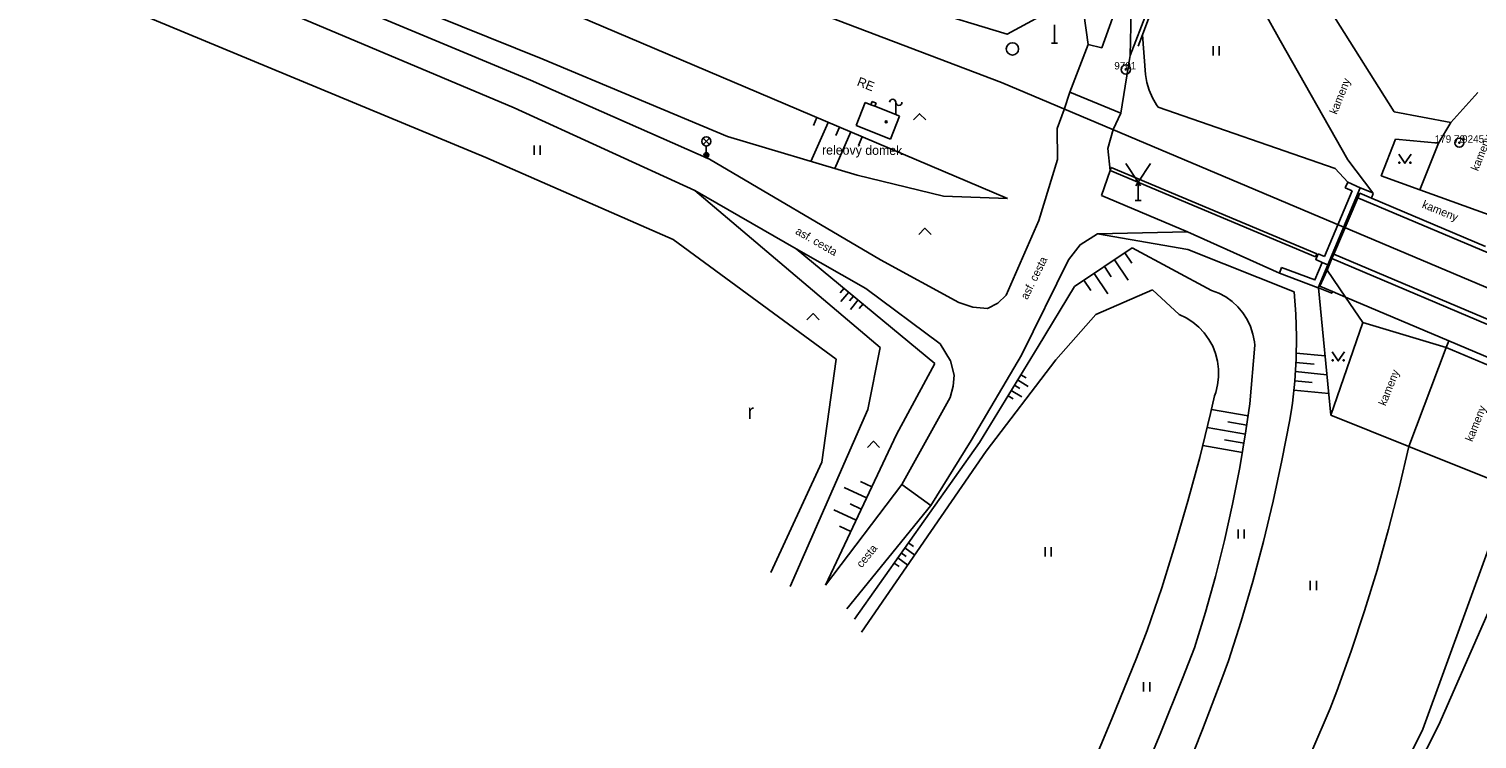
# Model space of a CAD drawing. Extents: x -539515 to -538098, y -1182060 to -1180157.
# Drawn here: x -538673.3 to -538555.7, y -1180779.8 to -1180722.1 of the extents above; entities that cross this region are included whole.
import ezdxf

# ---------------------------------------------------------------- set-up
doc = ezdxf.new("R2010")
doc.units = 0
for name, color, linetype in [('Vrstva 1', 7, 'Continuous'), ('Vrstva 13', 7, 'Continuous'), ('Vrstva 16', 7, 'Continuous'), ('Vrstva 21', 7, 'Continuous'), ('Vrstva 22', 7, 'Continuous'), ('Vrstva 23', 7, 'Continuous'), ('Vrstva 24', 7, 'Continuous'), ('Vrstva 27', 7, 'Continuous'), ('Vrstva 29', 7, 'Continuous'), ('Vrstva 33', 7, 'Continuous'), ('Vrstva 34', 7, 'Continuous'), ('Vrstva 36', 7, 'Continuous'), ('Vrstva 39', 7, 'Continuous'), ('Vrstva 40', 7, 'Continuous'), ('Vrstva 41', 7, 'Continuous'), ('Vrstva 68', 7, 'Continuous'), ('Vrstva 88', 7, 'Continuous')]:
    doc.layers.add(name, color=color, linetype=linetype)

msp = doc.modelspace()

# ---------------------------------------------------------------- linework, layer by layer
at = {"layer": 'Vrstva 1'}
for points in [[(-538605.393, -1180728.118), (-538606.13, -1180729.977)], [(-538604.928, -1180728.303), (-538605.393, -1180728.118)], [(-538604.621, -1180728.424), (-538604.928, -1180728.303)], [(-538602.913, -1180729.101), (-538604.621, -1180728.424)], [(-538603.341, -1180731.082), (-538602.604, -1180729.223)], [(-538602.604, -1180729.223), (-538602.913, -1180729.101)], [(-538606.13, -1180729.977), (-538603.341, -1180731.082)]]:
    msp.add_lwpolyline(points, dxfattribs=at)
at = {"layer": 'Vrstva 13'}
for p, q in [((-538577.19, -1180713.21), (-538571.69, -1180723.09)), ((-538583.69, -1180716.74), (-538583.88, -1180724.29)), ((-538583.88, -1180724.29), (-538581.3, -1180717.61)), ((-538562.43, -1180728.88), (-538567.27, -1180721.2)), ((-538582.63, -1180725.83), (-538582.87, -1180722.62)), ((-538587.3, -1180723.41), (-538588.777, -1180727.272)), ((-538571.69, -1180723.09), (-538566.2, -1180732.77)), ((-538589.241, -1180728.688), (-538588.777, -1180727.272)), ((-538567.22, -1180733.47), (-538581.599, -1180728.486)), ((-538557.84, -1180729.74), (-538562.43, -1180728.88)), ((-538618.03, -1180732.72), (-538604.15, -1180740.88)), ((-538591.29, -1180737.71), (-538589.79, -1180732.74)), ((-538566.2, -1180732.77), (-538564.179, -1180735.448)), ((-538586.2, -1180735.66), (-538585.51, -1180733.63)), ((-538566.21, -1180734.58), (-538567.22, -1180733.47)), ((-538619.23, -1180735.25), (-538610.99, -1180739.99)), ((-538565.224, -1180735.482), (-538564.27, -1180735.886)), ((-538554.12, -1180737.46), (-538560.34, -1180735.21)), ((-538579.21, -1180738.61), (-538586.2, -1180735.66)), ((-538593.94, -1180743.77), (-538591.29, -1180737.71)), ((-538586.54, -1180738.78), (-538579.21, -1180738.61)), ((-538571.75, -1180741.97), (-538579.21, -1180738.61)), ((-538610.99, -1180739.99), (-538605.34, -1180743.22)), ((-538604.15, -1180740.88), (-538597.79, -1180744.35)), ((-538592.7, -1180748.62), (-538588.88, -1180740.88)), ((-538566.38, -1180743.922), (-538567.881, -1180741.722)), ((-538605.34, -1180743.22), (-538599.31, -1180747.72)), ((-538566.38, -1180743.922), (-538558.006, -1180747.475)), ((-538564.97, -1180745.99), (-538566.38, -1180743.922)), ((-538567.58, -1180753.51), (-538564.97, -1180745.99)), ((-538564.97, -1180745.99), (-538558.21, -1180748)), ((-538558.21, -1180748), (-538552.78, -1180750.29)), ((-538552.574, -1180749.78), (-538558.006, -1180747.475)), ((-538596.78, -1180755.55), (-538592.7, -1180748.62)), ((-538598.49, -1180752.06), (-538602.42, -1180759.14)), ((-538567.58, -1180753.51), (-538561.255, -1180756.043)), ((-538600.07, -1180760.83), (-538596.78, -1180755.55)), ((-538561.255, -1180756.043), (-538552.97, -1180759.36)), ((-538602.42, -1180759.14), (-538608.63, -1180767.31)), ((-538602.42, -1180759.14), (-538600.07, -1180760.83)), ((-538606.88, -1180769.23), (-538600.07, -1180760.83))]:
    msp.add_line(p, q, dxfattribs=at)
for points in [[(-538618.03, -1180732.72), (-538632.59, -1180726.3), (-538650.17, -1180718.95), (-538667.85, -1180711.32), (-538685.24, -1180703.98), (-538692.93, -1180700.35), (-538696.07, -1180698.62), (-538698.46, -1180697.45), (-538701.95, -1180696.17), (-538707.02, -1180694.52), (-538717.48, -1180690.7), (-538731.87, -1180684.77), (-538746.8, -1180678.65)], [(-538619.23, -1180735.25), (-538633.9, -1180728.56), (-538651.45, -1180721.15), (-538669.13, -1180713.67), (-538686.42, -1180706.32), (-538695.3, -1180702.11), (-538696.99, -1180701.41), (-538698.11, -1180701.16)], [(-538584.644, -1180728.973), (-538584.04, -1180725.28), (-538583.88, -1180724.29)], [(-538582.63, -1180725.83), (-538582.519, -1180726.483), (-538582.331, -1180727.118), (-538582.067, -1180727.725), (-538581.732, -1180728.297), (-538581.599, -1180728.486)], [(-538585.246, -1180730.309), (-538584.644, -1180728.973), (-538588.777, -1180727.272)], [(-538558.83, -1180731.41), (-538557.84, -1180729.74), (-538555.63, -1180727.31)], [(-538589.79, -1180732.74), (-538589.8, -1180730.24), (-538589.241, -1180728.688)], [(-538585.246, -1180730.309), (-538585.7, -1180731.86), (-538585.51, -1180733.63)], [(-538562.32, -1180731.1), (-538563.49, -1180734.06), (-538560.34, -1180735.21)], [(-538560.34, -1180735.21), (-538558.83, -1180731.41), (-538562.32, -1180731.1)], [(-538567.881, -1180741.722), (-538567.486, -1180740.794), (-538567.33, -1180740.426), (-538565.38, -1180735.85), (-538565.224, -1180735.482)], [(-538588.88, -1180740.88), (-538587.942, -1180739.665), (-538586.54, -1180738.78)], [(-538597.79, -1180744.35), (-538596.642, -1180744.744), (-538595.46, -1180744.83), (-538594.616, -1180744.402), (-538593.94, -1180743.77)], [(-538568.46, -1180743.04), (-538567.454, -1180743.467), (-538566.38, -1180743.922)], [(-538599.31, -1180747.72), (-538598.467, -1180749.082), (-538598.17, -1180750.26), (-538598.239, -1180751.136), (-538598.49, -1180752.06)]]:
    msp.add_lwpolyline(points, dxfattribs=at)
at = {"layer": 'Vrstva 16'}
for p, q in [((-538590.022, -1180723.298), (-538590.022, -1180721.798)), ((-538590.272, -1180723.298), (-538589.772, -1180723.298)), ((-538583.233, -1180736.073), (-538583.233, -1180734.573)), ((-538583.483, -1180736.073), (-538582.983, -1180736.073))]:
    msp.add_line(p, q, dxfattribs=at)
for points in [[(-538584.233, -1180733.073), (-538583.233, -1180734.573), (-538582.233, -1180733.073)], [(-538583.426, -1180734.878), (-538583.233, -1180734.573), (-538583.04, -1180734.878)]]:
    msp.add_lwpolyline(points, dxfattribs=at)
at = {"layer": 'Vrstva 21'}
for centre, radius in [((-538584.23, -1180725.43), 0.375), ((-538584.23, -1180725.43), 0.05), ((-538557.14, -1180731.38), 0.375), ((-538557.14, -1180731.38), 0.05)]:
    msp.add_circle(centre, radius, dxfattribs=at)
at = {"layer": 'Vrstva 23'}
for p, q in [((-538607.75, -1180748.96), (-538620.99, -1180739.25)), ((-538608.91, -1180757.33), (-538607.75, -1180748.96)), ((-538613.06, -1180766.28), (-538608.91, -1180757.33))]:
    msp.add_line(p, q, dxfattribs=at)
msp.add_lwpolyline([(-538620.99, -1180739.25), (-538636.2, -1180732.57), (-538671.23, -1180718.02), (-538704.27, -1180704.8), (-538715.15, -1180700.77), (-538731.12, -1180694.58), (-538732, -1180689.93), (-538733.93, -1180688.78), (-538748.85, -1180682.72)], dxfattribs=at)
at = {"layer": 'Vrstva 24'}
for p, q in [((-538604.928, -1180728.303), (-538604.825, -1180728.043)), ((-538604.825, -1180728.043), (-538604.518, -1180728.164)), ((-538604.518, -1180728.164), (-538604.621, -1180728.424)), ((-538602.913, -1180729.101), (-538602.913, -1180728.101))]:
    msp.add_line(p, q, dxfattribs=at)
for centre, start, end in [((-538603.163, -1180728.101), 0, 180), ((-538602.663, -1180728.101), 180, 0)]:
    msp.add_arc(centre, 0.25, start, end, dxfattribs=at)
at = {"layer": 'Vrstva 27'}
for p, q in [((-538609.314, -1180729.336), (-538609.603, -1180729.986)), ((-538608.394, -1180729.727), (-538609.806, -1180732.903)), ((-538606.551, -1180730.509), (-538607.873, -1180733.479)), ((-538607.473, -1180730.118), (-538607.776, -1180730.799)), ((-538605.631, -1180730.899), (-538605.948, -1180731.612)), ((-538585.972, -1180741.441), (-538585.416, -1180742.273)), ((-538585.14, -1180740.885), (-538584.029, -1180742.548)), ((-538584.309, -1180740.33), (-538583.753, -1180741.161)), ((-538587.635, -1180742.552), (-538587.079, -1180743.384)), ((-538586.804, -1180741.997), (-538585.692, -1180743.66)), ((-538607.115, -1180743.194), (-538607.433, -1180743.579)), ((-538606.729, -1180743.512), (-538607.367, -1180744.283)), ((-538606.344, -1180743.831), (-538606.663, -1180744.216)), ((-538605.959, -1180744.15), (-538606.596, -1180744.92)), ((-538605.573, -1180744.468), (-538605.892, -1180744.854)), ((-538568.05, -1180748.697), (-538570.388, -1180748.465)), ((-538568.934, -1180749.363), (-538570.414, -1180749.216)), ((-538593.014, -1180750.643), (-538592.161, -1180751.165)), ((-538592.753, -1180750.217), (-538592.327, -1180750.478)), ((-538569.082, -1180750.856), (-538570.508, -1180750.714)), ((-538567.901, -1180750.219), (-538570.455, -1180749.966)), ((-538593.797, -1180751.923), (-538593.37, -1180752.184)), ((-538593.536, -1180751.497), (-538592.683, -1180752.018)), ((-538593.275, -1180751.07), (-538592.848, -1180751.331)), ((-538567.753, -1180751.741), (-538570.576, -1180751.461)), ((-538577.276, -1180753.052), (-538574.288, -1180753.564)), ((-538575.958, -1180754.038), (-538574.397, -1180754.306)), ((-538577.622, -1180754.514), (-538574.512, -1180755.047)), ((-538576.211, -1180755.517), (-538574.631, -1180755.787)), ((-538577.982, -1180755.974), (-538574.755, -1180756.527)), ((-538604.861, -1180759.321), (-538605.765, -1180758.895)), ((-538605.287, -1180760.226), (-538607.096, -1180759.372)), ((-538606.141, -1180762.034), (-538607.949, -1180761.181)), ((-538605.714, -1180761.13), (-538606.618, -1180760.703)), ((-538606.567, -1180762.939), (-538607.472, -1180762.512)), ((-538602.467, -1180764.693), (-538602.059, -1180764.982)), ((-538602.178, -1180764.285), (-538601.362, -1180764.862)), ((-538601.89, -1180763.877), (-538601.481, -1180764.165)), ((-538603.044, -1180765.509), (-538602.636, -1180765.798)), ((-538602.756, -1180765.101), (-538601.939, -1180765.679))]:
    msp.add_line(p, q, dxfattribs=at)
msp.add_circle((-538593.44, -1180723.77), 0.5, dxfattribs=at)
at = {"layer": 'Vrstva 29'}
for p, q in [((-538628.83, -1180721.05), (-538593.83, -1180735.91)), ((-538606.06, -1180734.02), (-538616.59, -1180730.88)), ((-538599.03, -1180735.73), (-538606.06, -1180734.02)), ((-538604.19, -1180748.02), (-538619.23, -1180735.25)), ((-538593.83, -1180735.91), (-538599.03, -1180735.73)), ((-538579.19, -1180740.05), (-538586.54, -1180738.78)), ((-538599.73, -1180749.3), (-538610.99, -1180739.99)), ((-538588.41, -1180743.07), (-538583.71, -1180739.93)), ((-538583.71, -1180739.93), (-538577.27, -1180743.37)), ((-538570.56, -1180743.48), (-538579.19, -1180740.05)), ((-538591.36, -1180747.94), (-538588.41, -1180743.07)), ((-538586.66, -1180745.33), (-538582.06, -1180743.32)), ((-538582.06, -1180743.32), (-538579.91, -1180745.32)), ((-538567.58, -1180753.51), (-538568.59, -1180743.164)), ((-538589.91, -1180749), (-538586.66, -1180745.33)), ((-538605.18, -1180753.04), (-538604.19, -1180748.02)), ((-538596.12, -1180755.72), (-538591.36, -1180747.94)), ((-538561.255, -1180756.043), (-538558.21, -1180748)), ((-538558.21, -1180748), (-538558.006, -1180747.475)), ((-538602.86, -1180755.08), (-538599.73, -1180749.3)), ((-538595.57, -1180756.42), (-538589.91, -1180749)), ((-538611.48, -1180767.41), (-538605.18, -1180753.04)), ((-538608.63, -1180767.31), (-538602.86, -1180755.08)), ((-538606.27, -1180770.07), (-538596.12, -1180755.72)), ((-538605.7, -1180771.13), (-538595.57, -1180756.42)), ((-538558.82, -1180778.65), (-538548.9, -1180756.06)), ((-538572.265, -1180760.482), (-538571.553, -1180757.194)), ((-538560.1, -1180779.01), (-538552.97, -1180759.36)), ((-538564.841, -1180769.381), (-538565.929, -1180772.659)), ((-538583.373, -1180773.229), (-538582.5, -1180770.99)), ((-538585.359, -1180778.162), (-538583.373, -1180773.229)), ((-538569.128, -1180780.779), (-538567.62, -1180777.31)), ((-538587.419, -1180783.064), (-538585.359, -1180778.162)), ((-538579.633, -1180783.089), (-538577.996, -1180779.019)), ((-538572.7, -1180804.24), (-538560.1, -1180779.01)), ((-538571.75, -1180804.14), (-538558.82, -1180778.65))]:
    msp.add_line(p, q, dxfattribs=at)
for points in [[(-538616.59, -1180730.88), (-538631.57, -1180724.59), (-538649.46, -1180717.37), (-538667.31, -1180710.4), (-538685.19, -1180703.06), (-538707.13, -1180693.37), (-538719.48, -1180688.82), (-538731.26, -1180683.25), (-538745.78, -1180676.44)], [(-538589.56, -1180720.24), (-538593.87, -1180722.57), (-538600.66, -1180720.52)], [(-538583.223, -1180723.554), (-538582.87, -1180722.62), (-538581.864, -1180719.933)], [(-538577.27, -1180743.37), (-538576.677, -1180743.602), (-538576.118, -1180743.906), (-538575.601, -1180744.278), (-538575.135, -1180744.712), (-538574.727, -1180745.2), (-538574.384, -1180745.736), (-538574.11, -1180746.311), (-538573.911, -1180746.916), (-538573.789, -1180747.54), (-538573.76, -1180747.82)], [(-538570.56, -1180743.48), (-538570.428, -1180745.29), (-538570.375, -1180747.105), (-538570.402, -1180748.92), (-538570.51, -1180750.732), (-538570.697, -1180752.538), (-538570.74, -1180752.87)], [(-538579.91, -1180745.32), (-538579.331, -1180745.598), (-538578.791, -1180745.946), (-538578.298, -1180746.358), (-538577.86, -1180746.828), (-538577.484, -1180747.349), (-538577.176, -1180747.912), (-538576.939, -1180748.51), (-538576.779, -1180749.132), (-538576.698, -1180749.769), (-538576.696, -1180750.412), (-538576.774, -1180751.049), (-538576.93, -1180751.672), (-538577.02, -1180751.93)], [(-538573.76, -1180747.82), (-538574.15, -1180752.58), (-538574.47, -1180754.778)], [(-538578.226, -1180756.937), (-538577.35, -1180753.37), (-538577.02, -1180751.93)], [(-538571.553, -1180757.194), (-538570.919, -1180753.889), (-538570.74, -1180752.87)], [(-538576.215, -1180763.667), (-538575.555, -1180760.72), (-538574.973, -1180757.756), (-538574.47, -1180754.778)], [(-538561.255, -1180756.043), (-538562.035, -1180759.407), (-538562.893, -1180762.753)], [(-538580.21, -1180764.01), (-538579.18, -1180760.485), (-538578.226, -1180756.937)], [(-538573.924, -1180767.004), (-538573.056, -1180763.753), (-538572.265, -1180760.482)], [(-538578.66, -1180772.39), (-538577.768, -1180769.504), (-538576.953, -1180766.596), (-538576.215, -1180763.667)], [(-538562.893, -1180762.753), (-538563.829, -1180766.078), (-538564.841, -1180769.381)], [(-538582.5, -1180770.99), (-538581.317, -1180767.513), (-538580.21, -1180764.01)], [(-538575.89, -1180773.44), (-538574.869, -1180770.234), (-538573.924, -1180767.004)], [(-538581.377, -1180779.262), (-538579.619, -1180774.878), (-538578.66, -1180772.39)], [(-538565.929, -1180772.659), (-538567.093, -1180775.911), (-538567.62, -1180777.31)], [(-538577.996, -1180779.019), (-538576.433, -1180774.92), (-538575.89, -1180773.44)], [(-538585.113, -1180787.938), (-538583.208, -1180783.616), (-538581.377, -1180779.262)]]:
    msp.add_lwpolyline(points, dxfattribs=at)
at = {"layer": 'Vrstva 33'}
for p, q in [((-538618.565, -1180731.54), (-538618.035, -1180731.01)), ((-538618.565, -1180731.01), (-538618.035, -1180731.54)), ((-538618.3, -1180731.65), (-538618.3, -1180732.4))]:
    msp.add_line(p, q, dxfattribs=at)
for centre, radius in [((-538618.3, -1180731.275), 0.375), ((-538618.3, -1180732.4), 0.2), ((-538618.3, -1180732.4), 0.145), ((-538618.3, -1180732.4), 0.0876)]:
    msp.add_circle(centre, radius, dxfattribs=at)
at = {"layer": 'Vrstva 34'}
msp.add_line((-538538.693, -1180750), (-538594.33, -1180726.49), dxfattribs=at)
msp.add_lwpolyline([(-538594.33, -1180726.49), (-538611.87, -1180719.84), (-538625.56, -1180714.8), (-538642.33, -1180708.93), (-538659.58, -1180702.92), (-538676.19, -1180696.91), (-538693.83, -1180690.06), (-538711.34, -1180682.99), (-538724.22, -1180677.5)], dxfattribs=at)
at = {"layer": 'Vrstva 36'}
for p, q in [((-538577.143, -1180724.287), (-538577.143, -1180723.537)), ((-538576.643, -1180724.287), (-538576.643, -1180723.537)), ((-538632.282, -1180732.371), (-538632.282, -1180731.621)), ((-538631.782, -1180732.371), (-538631.782, -1180731.621)), ((-538575.115, -1180763.528), (-538575.115, -1180762.778)), ((-538574.615, -1180763.528), (-538574.615, -1180762.778)), ((-538590.785, -1180764.984), (-538590.785, -1180764.234)), ((-538590.285, -1180764.984), (-538590.285, -1180764.234)), ((-538569.248, -1180767.705), (-538569.248, -1180766.955)), ((-538568.748, -1180767.705), (-538568.748, -1180766.955)), ((-538582.788, -1180775.945), (-538582.788, -1180775.195)), ((-538582.288, -1180775.945), (-538582.288, -1180775.195))]:
    msp.add_line(p, q, dxfattribs=at)
for points in [[(-538601.476, -1180729.524), (-538600.976, -1180729.024), (-538600.476, -1180729.524)], [(-538562.064, -1180732.3), (-538561.564, -1180733.05), (-538561.064, -1180732.3)], [(-538601.043, -1180738.83), (-538600.543, -1180738.33), (-538600.043, -1180738.83)], [(-538610.13, -1180745.755), (-538609.63, -1180745.255), (-538609.13, -1180745.755)], [(-538567.482, -1180748.351), (-538566.982, -1180749.101), (-538566.482, -1180748.351)], [(-538605.222, -1180756.128), (-538604.722, -1180755.628), (-538604.222, -1180756.128)]]:
    msp.add_lwpolyline(points, dxfattribs=at)
for centre in [(-538562.014, -1180733), (-538561.115, -1180733), (-538567.432, -1180749.051), (-538566.533, -1180749.051)]:
    msp.add_circle(centre, 0.05, dxfattribs=at)
at = {"layer": 'Vrstva 39'}
for radius in [0.09, 0.0398]:
    msp.add_circle((-538603.696, -1180729.688), radius, dxfattribs=at)
at = {"layer": 'Vrstva 68'}
for p, q in [((-538585.413, -1180733.4), (-538585.51, -1180733.63)), ((-538585.51, -1180733.63), (-538568.82, -1180740.64)), ((-538568.723, -1180740.41), (-538585.413, -1180733.4)), ((-538568.082, -1180740.634), (-538565.84, -1180735.296)), ((-538565.19, -1180735.04), (-538567.814, -1180741.289)), ((-538565.84, -1180735.296), (-538566.416, -1180735.036)), ((-538564.27, -1180735.886), (-538564.14, -1180735.5)), ((-538565.38, -1180735.85), (-538546.37, -1180743.9)), ((-538564.27, -1180735.886), (-538555.028, -1180739.8)), ((-538568.82, -1180740.64), (-538568.723, -1180740.41)), ((-538568.616, -1180740.409), (-538568.082, -1180740.634)), ((-538567.814, -1180741.289), (-538568.6, -1180743.16)), ((-538567.486, -1180740.794), (-538548.466, -1180748.848)), ((-538567.33, -1180740.426), (-538548.31, -1180748.48)), ((-538567.881, -1180741.722), (-538568.46, -1180743.04))]:
    msp.add_line(p, q, dxfattribs=at)
for points in [[(-538565.19, -1180735.04), (-538566.21, -1180734.58), (-538566.416, -1180735.036)], [(-538565.19, -1180735.04), (-538564.179, -1180735.448), (-538564.14, -1180735.5)], [(-538571.573, -1180741.502), (-538568.874, -1180742.521), (-538568.276, -1180741.095)], [(-538567.814, -1180741.289), (-538568.276, -1180741.095), (-538568.81, -1180740.87), (-538568.616, -1180740.409)], [(-538571.573, -1180741.502), (-538571.75, -1180741.97), (-538568.6, -1180743.16)], [(-538568.6, -1180743.16), (-538568.59, -1180743.164), (-538567.51, -1180743.6), (-538567.454, -1180743.467)]]:
    msp.add_lwpolyline(points, dxfattribs=at)
at = {"layer": 'Vrstva 88'}
for p, q in [((-538588.41, -1180715.08), (-538587.3, -1180723.41)), ((-538586.18, -1180723.68), (-538583.69, -1180716.74)), ((-538587.3, -1180723.41), (-538586.18, -1180723.68))]:
    msp.add_line(p, q, dxfattribs=at)

# ---------------------------------------------------------------- texts
at = {"layer": 'Vrstva 22'}
msp.add_text('179 70 ', height=0.6, dxfattribs=at).set_placement((-538559.14, -1180731.38))
at = {"layer": 'Vrstva 23'}
for s, p in [('9701', (-538585.166, -1180725.43)), (' 9245', (-538557.14, -1180731.38))]:
    msp.add_text(s, height=0.6, dxfattribs=at).set_placement(p)
at = {"layer": 'Vrstva 36'}
msp.add_text('r', height=1.2, dxfattribs=at).set_placement((-538614.955, -1180753.807))
at = {"layer": 'Vrstva 40'}
for s, rotation, p in [('kameny', 68.12931, (-538567.106, -1180729.132)), ('kameny', 68.12931, (-538555.625, -1180733.733)), ('kameny', 338.12931, (-538560.223, -1180736.636)), ('asf. cesta', 330.2442, (-538611.123, -1180738.746)), ('asf. cesta', 63.73181, (-538592.227, -1180744.173)), ('kameny', 68.12931, (-538563.135, -1180752.797)), ('kameny', 68.12931, (-538556.085, -1180755.71)), ('cesta', 50.96782, (-538605.675, -1180765.946))]:
    msp.add_text(s, height=0.65, rotation=rotation, dxfattribs=at).set_placement(p)
at = {"layer": 'Vrstva 41'}
for s, rotation, p in [('RE', 338.60584, (-538606.126, -1180726.717)), ('releový domek', 359.68222, (-538608.904, -1180732.344))]:
    msp.add_text(s, height=0.75, rotation=rotation, dxfattribs=at).set_placement(p)

doc.saveas('drawing.dxf')
